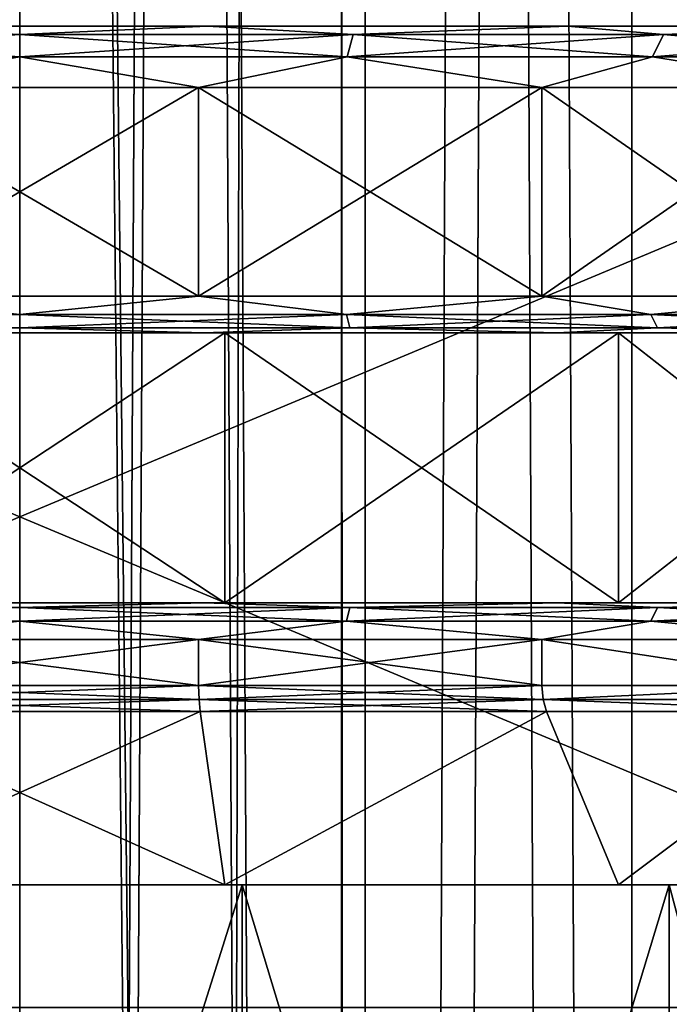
# Model space of a CAD drawing. Header units: millimetres. Extents: x -144 to 364, y -408 to 1133.
# Tile 262 of 656: x 0 to 5.3, y 731.27 to 739.3. Entities that reach past the tile are written whole.
import ezdxf

# ---------------------------------------------------------------- set-up
doc = ezdxf.new("R2010")
doc.units = ezdxf.units.MM
doc.header["$LTSCALE"] = 41.718519
for name, color, linetype in [('1293', 7, 'CONTINUOUS'), ('1294', 7, 'CONTINUOUS'), ('1295', 7, 'CONTINUOUS'), ('1296', 7, 'CONTINUOUS'), ('577', 7, 'CONTINUOUS'), ('578', 7, 'CONTINUOUS'), ('584', 7, 'CONTINUOUS'), ('585', 7, 'CONTINUOUS'), ('586', 7, 'CONTINUOUS'), ('587', 7, 'CONTINUOUS'), ('588', 7, 'CONTINUOUS'), ('589', 7, 'CONTINUOUS'), ('590', 7, 'CONTINUOUS'), ('592', 7, 'CONTINUOUS'), ('593', 7, 'CONTINUOUS'), ('594', 7, 'CONTINUOUS'), ('597', 7, 'CONTINUOUS'), ('598', 7, 'CONTINUOUS'), ('601', 7, 'CONTINUOUS'), ('602', 7, 'CONTINUOUS'), ('605', 7, 'CONTINUOUS'), ('606', 7, 'CONTINUOUS'), ('607', 7, 'CONTINUOUS'), ('608', 7, 'CONTINUOUS'), ('609', 7, 'CONTINUOUS'), ('610', 7, 'CONTINUOUS'), ('611', 7, 'CONTINUOUS'), ('612', 7, 'CONTINUOUS')]:
    doc.layers.add(name, color=color, linetype=linetype)

msp = doc.modelspace()

# ---------------------------------------------------------------- linework, layer by layer
at = {"layer": '1293', "color": 7, "linetype": 'CONTINUOUS', "true_color": 0xaaaaaa}
for points in [[(0, 812.75, 10), (2.8174, 552.75, 9.5949), (0, 1072.75, 10), (0, 812.75, 10)], [(0, 1072.75, 10), (2.8174, 552.75, 9.5949), (2.8173, 1072.75, 9.5949), (0, 1072.75, 10)], [(2.8174, 552.75, -9.5949), (0, 552.75, -10), (2.8173, 1072.75, -9.5949), (2.8174, 552.75, -9.5949)], [(2.8173, 1072.75, -9.5949), (0, 552.75, -10), (0, 812.75, -10), (2.8173, 1072.75, -9.5949)], [(2.8174, 552.75, 9.5949), (5.4064, 552.75, 8.4125), (2.8173, 1072.75, 9.5949), (2.8174, 552.75, 9.5949)], [(2.8173, 1072.75, 9.5949), (5.4064, 552.75, 8.4125), (5.4064, 1072.75, 8.4125), (2.8173, 1072.75, 9.5949)], [(5.4064, 1072.75, -8.4125), (2.8174, 552.75, -9.5949), (2.8173, 1072.75, -9.5949), (5.4064, 1072.75, -8.4125)], [(5.4064, 552.75, -8.4125), (2.8174, 552.75, -9.5949), (5.4064, 1072.75, -8.4125), (5.4064, 552.75, -8.4125)], [(0, 552.75, 10), (2.8174, 552.75, 9.5949), (0, 812.75, 10), (0, 552.75, 10)]]:
    msp.add_3dface(points, dxfattribs=at)
at = {"layer": '1294', "color": 7, "linetype": 'CONTINUOUS', "true_color": 0xaaaaaa}
for points in [[(-2.8174, 552.75, 9.5949), (0, 552.75, 10), (-2.8173, 1072.75, 9.5949), (-2.8174, 552.75, 9.5949)], [(-2.8174, 552.75, -9.5949), (0, 1072.75, -10), (0, 812.75, -10), (-2.8174, 552.75, -9.5949)], [(0, 1072.75, -10), (-2.8174, 552.75, -9.5949), (-2.8173, 1072.75, -9.5949), (0, 1072.75, -10)], [(0, 552.75, 10), (0, 812.75, 10), (-2.8173, 1072.75, 9.5949), (0, 552.75, 10)], [(0, 552.75, -10), (-2.8174, 552.75, -9.5949), (0, 812.75, -10), (0, 552.75, -10)]]:
    msp.add_3dface(points, dxfattribs=at)
at = {"layer": '1295', "color": 7, "linetype": 'CONTINUOUS', "true_color": 0xaaaaaa}
for points in [[(-2.6266, 1072.75, 8.084), (0, 1072.75, 8.5), (-2.6234, 555.2502, 8.085), (-2.6266, 1072.75, 8.084)], [(0, 814, -8.5), (-2.6266, 1072.75, -8.084), (0, 555.25, -8.5), (0, 814, -8.5)], [(0, 555.25, -8.5), (-2.6266, 1072.75, -8.084), (-1.3276, 555.2502, -8.3957), (0, 555.25, -8.5)], [(0, 1072.75, 8.5), (0, 814, 8.5), (-2.6234, 555.2502, 8.085), (0, 1072.75, 8.5)], [(0, 814, 8.5), (0, 555.25, 8.5), (-2.6234, 555.2502, 8.085), (0, 814, 8.5)]]:
    msp.add_3dface(points, dxfattribs=at)
at = {"layer": '1296', "color": 7, "linetype": 'CONTINUOUS', "true_color": 0xaaaaaa}
for points in [[(0, 555.25, 8.5), (0, 814, 8.5), (2.6266, 1072.75, 8.084), (0, 555.25, 8.5)], [(0, 555.25, 8.5), (2.6266, 1072.75, 8.084), (1.3276, 555.2502, 8.3957), (0, 555.25, 8.5)], [(0, 1072.75, -8.5), (0, 814, -8.5), (2.6234, 555.2502, -8.085), (0, 1072.75, -8.5)], [(2.6266, 1072.75, -8.084), (0, 1072.75, -8.5), (2.6234, 555.2502, -8.085), (2.6266, 1072.75, -8.084)], [(1.3276, 555.2502, 8.3957), (2.6266, 1072.75, 8.084), (2.6286, 555.2502, 8.0833), (1.3276, 555.2502, 8.3957)], [(4.9897, 555.2502, -6.8813), (2.6266, 1072.75, -8.084), (2.6234, 555.2502, -8.085), (4.9897, 555.2502, -6.8813)], [(4.9962, 1072.75, -6.8766), (2.6266, 1072.75, -8.084), (4.9897, 555.2502, -6.8813), (4.9962, 1072.75, -6.8766)], [(2.6266, 1072.75, 8.084), (4.9962, 1072.75, 6.8766), (2.6286, 555.2502, 8.0833), (2.6266, 1072.75, 8.084)], [(2.6286, 555.2502, 8.0833), (4.9962, 1072.75, 6.8766), (4.9893, 555.2502, 6.8816), (2.6286, 555.2502, 8.0833)], [(4.9893, 555.2502, 6.8816), (4.9962, 1072.75, 6.8766), (6.0064, 555.2502, 6.0144), (4.9893, 555.2502, 6.8816)], [(6.8716, 555.2502, -5.0032), (4.9962, 1072.75, -6.8766), (4.9897, 555.2502, -6.8813), (6.8716, 555.2502, -5.0032)], [(6.8766, 1072.75, -4.9962), (4.9962, 1072.75, -6.8766), (6.8716, 555.2502, -5.0032), (6.8766, 1072.75, -4.9962)], [(4.9962, 1072.75, 6.8766), (6.8766, 1072.75, 4.9962), (6.0064, 555.2502, 6.0144), (4.9962, 1072.75, 6.8766)], [(0, 814, -8.5), (0, 555.25, -8.5), (2.6234, 555.2502, -8.085), (0, 814, -8.5)]]:
    msp.add_3dface(points, dxfattribs=at)
at = {"layer": '577', "color": 7, "linetype": 'CONTINUOUS', "true_color": 0xaaaaaa}
for points in [[(-1.8145, 732.25, 12.6202), (-5.2965, 732.25, 11.5978), (1.8145, 732.25, 12.6202), (-1.8145, 732.25, 12.6202)], [(1.8145, 732.25, 12.6202), (-5.2965, 732.25, 11.5978), (-1.6722, 732.25, 11.6304), (1.8145, 732.25, 12.6202)], [(1.8145, 732.25, -12.6202), (5.2965, 732.25, -11.5978), (-1.8145, 732.25, -12.6202), (1.8145, 732.25, -12.6202)], [(-1.8145, 732.25, -12.6202), (5.2965, 732.25, -11.5978), (1.6722, 732.25, -11.6304), (-1.8145, 732.25, -12.6202)], [(-1.6722, 732.25, -11.6304), (-1.8145, 732.25, -12.6202), (1.6722, 732.25, -11.6304), (-1.6722, 732.25, -11.6304)], [(1.6722, 732.25, 11.6304), (1.8145, 732.25, 12.6202), (-1.6722, 732.25, 11.6304), (1.6722, 732.25, 11.6304)], [(1.6722, 732.25, -11.6304), (5.2965, 732.25, -11.5978), (4.8811, 732.25, -10.6882), (1.6722, 732.25, -11.6304)], [(5.2965, 732.25, 11.5978), (1.8145, 732.25, 12.6202), (1.6722, 732.25, 11.6304), (5.2965, 732.25, 11.5978)], [(4.8811, 732.25, 10.6882), (5.2965, 732.25, 11.5978), (1.6722, 732.25, 11.6304), (4.8811, 732.25, 10.6882)], [(5.2965, 732.25, -11.5978), (8.3495, 732.25, -9.6358), (4.8811, 732.25, -10.6882), (5.2965, 732.25, -11.5978)], [(4.8811, 732.25, -10.6882), (8.3495, 732.25, -9.6358), (7.6946, 732.25, -8.8801), (4.8811, 732.25, -10.6882)], [(8.3495, 732.25, 9.6358), (5.2965, 732.25, 11.5978), (4.8811, 732.25, 10.6882), (8.3495, 732.25, 9.6358)], [(7.6946, 732.25, 8.8801), (8.3495, 732.25, 9.6358), (4.8811, 732.25, 10.6882), (7.6946, 732.25, 8.8801)]]:
    msp.add_3dface(points, dxfattribs=at)
at = {"layer": '578', "color": 7, "linetype": 'CONTINUOUS', "true_color": 0xaaaaaa}
for points in [[(-1.8145, 732.25, 12.6202), (1.8145, 732.25, 12.6202), (-1.8145, 720.75, 12.6202), (-1.8145, 732.25, 12.6202)], [(-1.8145, 720.75, 12.6202), (1.8145, 732.25, 12.6202), (1.8145, 720.75, 12.6202), (-1.8145, 720.75, 12.6202)], [(1.8145, 732.25, 12.6202), (5.2965, 732.25, 11.5978), (1.8145, 720.75, 12.6202), (1.8145, 732.25, 12.6202)], [(1.8145, 720.75, 12.6202), (5.2965, 732.25, 11.5978), (5.2966, 720.75, 11.5978), (1.8145, 720.75, 12.6202)], [(5.2965, 732.25, 11.5978), (8.3495, 732.25, 9.6358), (5.2966, 720.75, 11.5978), (5.2965, 732.25, 11.5978)]]:
    msp.add_3dface(points, dxfattribs=at)
at = {"layer": '584', "color": 7, "linetype": 'CONTINUOUS', "true_color": 0xaaaaaa}
for points in [[(9.5525, 739.25, -17), (-9.5525, 739.25, -17), (4.4663, 739.25, -9.7783), (9.5525, 739.25, -17)], [(4.4663, 739.25, -9.7783), (-9.5525, 739.25, -17), (1.5301, 739.25, -10.6406), (4.4663, 739.25, -9.7783)], [(1.5301, 739.25, -10.6406), (-9.5525, 739.25, -17), (-1.5301, 739.25, -10.6405), (1.5301, 739.25, -10.6406)], [(-9.5525, 739.25, 17), (9.5525, 739.25, 17), (-4.4663, 739.25, 9.7783), (-9.5525, 739.25, 17)], [(-4.4663, 739.25, 9.7783), (9.5525, 739.25, 17), (-1.5301, 739.25, 10.6406), (-4.4663, 739.25, 9.7783)], [(-1.5301, 739.25, 10.6406), (9.5525, 739.25, 17), (1.5301, 739.25, 10.6405), (-1.5301, 739.25, 10.6406)], [(1.5301, 739.25, 10.6405), (9.5525, 739.25, 17), (4.4663, 739.25, 9.7783), (1.5301, 739.25, 10.6405)], [(7.0406, 739.25, -8.1236), (9.5525, 739.25, -17), (4.4663, 739.25, -9.7783), (7.0406, 739.25, -8.1236)], [(4.4663, 739.25, 9.7783), (9.5525, 739.25, 17), (7.0406, 739.25, 8.1236), (4.4663, 739.25, 9.7783)]]:
    msp.add_3dface(points, dxfattribs=at)
at = {"layer": '585', "color": 7, "linetype": 'CONTINUOUS', "true_color": 0xaaaaaa}
for points in [[(1.4587, 737.05, 10.1457), (-1.4587, 737.05, 10.1457), (1.4587, 738.75, 10.1457), (1.4587, 737.05, 10.1457)], [(1.4587, 738.75, 10.1457), (-1.4587, 737.05, 10.1457), (-1.4587, 738.75, 10.1457), (1.4587, 738.75, 10.1457)], [(4.258, 737.05, 9.3237), (1.4587, 737.05, 10.1457), (4.258, 738.75, 9.3237), (4.258, 737.05, 9.3237)], [(4.258, 738.75, 9.3237), (1.4587, 737.05, 10.1457), (1.4587, 738.75, 10.1457), (4.258, 738.75, 9.3237)], [(6.7123, 737.05, 7.7464), (4.258, 737.05, 9.3237), (6.7123, 738.75, 7.7465), (6.7123, 737.05, 7.7464)], [(6.7123, 738.75, 7.7465), (4.258, 737.05, 9.3237), (4.258, 738.75, 9.3237), (6.7123, 738.75, 7.7465)]]:
    msp.add_3dface(points, dxfattribs=at)
at = {"layer": '586', "color": 7, "linetype": 'CONTINUOUS', "true_color": 0xaaaaaa}
for points in [[(-1.6722, 736.75, -11.6304), (4.8811, 736.75, -10.6882), (-4.8811, 736.75, -10.6882), (-1.6722, 736.75, -11.6304)], [(-4.8811, 736.75, -10.6882), (4.8811, 736.75, -10.6882), (1.5015, 736.75, -10.4426), (-4.8811, 736.75, -10.6882)], [(-1.5015, 736.75, -10.4426), (-4.8811, 736.75, -10.6882), (1.5015, 736.75, -10.4426), (-1.5015, 736.75, -10.4426)], [(-1.6722, 736.75, 11.6304), (-4.8811, 736.75, 10.6882), (1.6722, 736.75, 11.6304), (-1.6722, 736.75, 11.6304)], [(1.6722, 736.75, 11.6304), (-4.8811, 736.75, 10.6882), (4.8811, 736.75, 10.6882), (1.6722, 736.75, 11.6304)], [(4.8811, 736.75, 10.6882), (-4.8811, 736.75, 10.6882), (-1.5015, 736.75, 10.4426), (4.8811, 736.75, 10.6882)], [(1.6722, 736.75, -11.6304), (4.8811, 736.75, -10.6882), (-1.6722, 736.75, -11.6304), (1.6722, 736.75, -11.6304)], [(1.5015, 736.75, 10.4426), (4.8811, 736.75, 10.6882), (-1.5015, 736.75, 10.4426), (1.5015, 736.75, 10.4426)], [(4.8811, 736.75, -10.6882), (7.6946, 736.75, -8.8801), (1.5015, 736.75, -10.4426), (4.8811, 736.75, -10.6882)], [(1.5015, 736.75, -10.4426), (7.6946, 736.75, -8.8801), (4.3829, 736.75, -9.5965), (1.5015, 736.75, -10.4426)], [(4.3829, 736.75, 9.5965), (4.8811, 736.75, 10.6882), (1.5015, 736.75, 10.4426), (4.3829, 736.75, 9.5965)], [(4.3829, 736.75, -9.5965), (7.6946, 736.75, -8.8801), (6.9091, 736.75, -7.9729), (4.3829, 736.75, -9.5965)], [(7.6946, 736.75, 8.8801), (4.8811, 736.75, 10.6882), (4.3829, 736.75, 9.5965), (7.6946, 736.75, 8.8801)], [(6.9091, 736.75, 7.9729), (7.6946, 736.75, 8.8801), (4.3829, 736.75, 9.5965), (6.9091, 736.75, 7.9729)]]:
    msp.add_3dface(points, dxfattribs=at)
at = {"layer": '587', "color": 7, "linetype": 'CONTINUOUS', "true_color": 0xaaaaaa}
for points in [[(-1.6722, 736.75, 11.6304), (1.6722, 736.75, 11.6304), (-1.6722, 734.55, 11.6304), (-1.6722, 736.75, 11.6304)], [(-1.6722, 734.55, 11.6304), (1.6722, 736.75, 11.6304), (1.6722, 734.55, 11.6304), (-1.6722, 734.55, 11.6304)], [(1.6722, 736.75, 11.6304), (4.8811, 736.75, 10.6882), (1.6722, 734.55, 11.6304), (1.6722, 736.75, 11.6304)], [(1.6722, 734.55, 11.6304), (4.8811, 736.75, 10.6882), (4.8811, 734.55, 10.6882), (1.6722, 734.55, 11.6304)], [(4.8811, 736.75, 10.6882), (7.6946, 736.75, 8.8801), (4.8811, 734.55, 10.6882), (4.8811, 736.75, 10.6882)], [(4.8811, 734.55, 10.6882), (7.6946, 736.75, 8.8801), (7.6946, 734.55, 8.8801), (4.8811, 734.55, 10.6882)]]:
    msp.add_3dface(points, dxfattribs=at)
at = {"layer": '588', "color": 7, "linetype": 'CONTINUOUS', "true_color": 0xaaaaaa}
for points in [[(-4.8811, 734.55, 10.6882), (-1.6722, 734.55, 11.6304), (4.8811, 734.55, 10.6882), (-4.8811, 734.55, 10.6882)], [(-4.8811, 734.55, 10.6882), (4.8811, 734.55, 10.6882), (1.5015, 734.55, 10.4426), (-4.8811, 734.55, 10.6882)], [(-1.5015, 734.55, 10.4426), (-4.8811, 734.55, 10.6882), (1.5015, 734.55, 10.4426), (-1.5015, 734.55, 10.4426)], [(-1.6722, 734.55, -11.6304), (-4.8811, 734.55, -10.6882), (1.6722, 734.55, -11.6304), (-1.6722, 734.55, -11.6304)], [(1.6722, 734.55, -11.6304), (-4.8811, 734.55, -10.6882), (4.8811, 734.55, -10.6882), (1.6722, 734.55, -11.6304)], [(4.8811, 734.55, -10.6882), (-4.8811, 734.55, -10.6882), (-1.5015, 734.55, -10.4426), (4.8811, 734.55, -10.6882)], [(-1.6722, 734.55, 11.6304), (1.6722, 734.55, 11.6304), (4.8811, 734.55, 10.6882), (-1.6722, 734.55, 11.6304)], [(1.5015, 734.55, -10.4426), (4.8811, 734.55, -10.6882), (-1.5015, 734.55, -10.4426), (1.5015, 734.55, -10.4426)], [(4.8811, 734.55, 10.6882), (7.6946, 734.55, 8.8801), (1.5015, 734.55, 10.4426), (4.8811, 734.55, 10.6882)], [(1.5015, 734.55, 10.4426), (7.6946, 734.55, 8.8801), (4.3829, 734.55, 9.5965), (1.5015, 734.55, 10.4426)], [(4.3829, 734.55, -9.5965), (4.8811, 734.55, -10.6882), (1.5015, 734.55, -10.4426), (4.3829, 734.55, -9.5965)], [(4.3829, 734.55, 9.5965), (7.6946, 734.55, 8.8801), (6.9091, 734.55, 7.9729), (4.3829, 734.55, 9.5965)], [(7.6946, 734.55, -8.8801), (4.8811, 734.55, -10.6882), (4.3829, 734.55, -9.5965), (7.6946, 734.55, -8.8801)], [(6.9091, 734.55, -7.9729), (7.6946, 734.55, -8.8801), (4.3829, 734.55, -9.5965), (6.9091, 734.55, -7.9729)]]:
    msp.add_3dface(points, dxfattribs=at)
at = {"layer": '589', "color": 7, "linetype": 'CONTINUOUS', "true_color": 0xaaaaaa}
for points in [[(1.4587, 733.8743, 10.1457), (-1.4587, 733.8743, 10.1457), (1.4587, 734.25, 10.1457), (1.4587, 733.8743, 10.1457)], [(1.4587, 734.25, 10.1457), (-1.4587, 733.8743, 10.1457), (-1.4587, 734.25, 10.1457), (1.4587, 734.25, 10.1457)], [(4.258, 733.8743, 9.3238), (1.4587, 733.8743, 10.1457), (4.258, 734.25, 9.3237), (4.258, 733.8743, 9.3238)], [(4.258, 734.25, 9.3237), (1.4587, 733.8743, 10.1457), (1.4587, 734.25, 10.1457), (4.258, 734.25, 9.3237)], [(6.7123, 733.8743, 7.7465), (4.258, 733.8743, 9.3238), (4.258, 734.25, 9.3237), (6.7123, 733.8743, 7.7465)], [(6.7123, 734.25, 7.7464), (6.7123, 733.8743, 7.7465), (4.258, 734.25, 9.3237), (6.7123, 734.25, 7.7464)]]:
    msp.add_3dface(points, dxfattribs=at)
at = {"layer": '590', "color": 7, "linetype": 'CONTINUOUS', "true_color": 0xaaaaaa}
for points in [[(1.8145, 732.25, -12.6202), (-1.8145, 732.25, -12.6202), (1.8145, 720.75, -12.6202), (1.8145, 732.25, -12.6202)], [(1.8145, 720.75, -12.6202), (-1.8145, 732.25, -12.6202), (-1.8145, 720.75, -12.6202), (1.8145, 720.75, -12.6202)], [(5.2965, 732.25, -11.5978), (1.8145, 732.25, -12.6202), (5.2966, 720.75, -11.5978), (5.2965, 732.25, -11.5978)], [(5.2966, 720.75, -11.5978), (1.8145, 732.25, -12.6202), (1.8145, 720.75, -12.6202), (5.2966, 720.75, -11.5978)], [(8.3495, 732.25, -9.6358), (5.2965, 732.25, -11.5978), (8.3495, 720.75, -9.6358), (8.3495, 732.25, -9.6358)], [(8.3495, 720.75, -9.6358), (5.2965, 732.25, -11.5978), (5.2966, 720.75, -11.5978), (8.3495, 720.75, -9.6358)]]:
    msp.add_3dface(points, dxfattribs=at)
at = {"layer": '592', "color": 7, "linetype": 'CONTINUOUS', "true_color": 0xaaaaaa}
for points in [[(-1.4587, 737.05, -10.1457), (1.4587, 737.05, -10.1457), (-1.4587, 738.75, -10.1457), (-1.4587, 737.05, -10.1457)], [(-1.4587, 738.75, -10.1457), (1.4587, 737.05, -10.1457), (1.4587, 738.75, -10.1457), (-1.4587, 738.75, -10.1457)], [(1.4587, 737.05, -10.1457), (4.258, 737.05, -9.3237), (1.4587, 738.75, -10.1457), (1.4587, 737.05, -10.1457)], [(1.4587, 738.75, -10.1457), (4.258, 737.05, -9.3237), (4.258, 738.75, -9.3237), (1.4587, 738.75, -10.1457)], [(4.258, 737.05, -9.3237), (6.7123, 737.05, -7.7464), (4.258, 738.75, -9.3237), (4.258, 737.05, -9.3237)], [(4.258, 738.75, -9.3237), (6.7123, 737.05, -7.7464), (6.7123, 738.75, -7.7465), (4.258, 738.75, -9.3237)]]:
    msp.add_3dface(points, dxfattribs=at)
at = {"layer": '593', "color": 7, "linetype": 'CONTINUOUS', "true_color": 0xaaaaaa}
for points in [[(1.6722, 736.75, -11.6304), (-1.6722, 736.75, -11.6304), (1.6722, 734.55, -11.6304), (1.6722, 736.75, -11.6304)], [(-1.6722, 736.75, -11.6304), (-1.6722, 734.55, -11.6304), (1.6722, 734.55, -11.6304), (-1.6722, 736.75, -11.6304)], [(4.8811, 736.75, -10.6882), (1.6722, 736.75, -11.6304), (4.8811, 734.55, -10.6882), (4.8811, 736.75, -10.6882)], [(1.6722, 736.75, -11.6304), (1.6722, 734.55, -11.6304), (4.8811, 734.55, -10.6882), (1.6722, 736.75, -11.6304)], [(7.6946, 736.75, -8.8801), (4.8811, 736.75, -10.6882), (7.6946, 734.55, -8.8801), (7.6946, 736.75, -8.8801)], [(4.8811, 736.75, -10.6882), (4.8811, 734.55, -10.6882), (7.6946, 734.55, -8.8801), (4.8811, 736.75, -10.6882)]]:
    msp.add_3dface(points, dxfattribs=at)
at = {"layer": '594', "color": 7, "linetype": 'CONTINUOUS', "true_color": 0xaaaaaa}
for points in [[(-1.4587, 733.8743, -10.1457), (1.4587, 733.8743, -10.1457), (-1.4587, 734.25, -10.1457), (-1.4587, 733.8743, -10.1457)], [(-1.4587, 734.25, -10.1457), (1.4587, 733.8743, -10.1457), (1.4587, 734.25, -10.1457), (-1.4587, 734.25, -10.1457)], [(1.4587, 733.8743, -10.1457), (4.258, 733.8743, -9.3238), (1.4587, 734.25, -10.1457), (1.4587, 733.8743, -10.1457)], [(1.4587, 734.25, -10.1457), (4.258, 733.8743, -9.3238), (4.258, 734.25, -9.3237), (1.4587, 734.25, -10.1457)], [(4.258, 733.8743, -9.3238), (6.7123, 733.8743, -7.7465), (4.258, 734.25, -9.3237), (4.258, 733.8743, -9.3238)], [(4.258, 734.25, -9.3237), (6.7123, 733.8743, -7.7465), (6.7123, 734.25, -7.7464), (4.258, 734.25, -9.3237)]]:
    msp.add_3dface(points, dxfattribs=at)
at = {"layer": '597', "color": 7, "linetype": 'CONTINUOUS', "true_color": 0xaaaaaa}
for points in [[(-1.5301, 739.25, 10.6406), (0, 739.1831, 10.5002), (-2.7177, 739.1831, 10.1424), (-1.5301, 739.25, 10.6406)], [(-1.5301, 739.25, 10.6406), (1.5301, 739.25, 10.6405), (0, 739.1831, 10.5002), (-1.5301, 739.25, 10.6406)], [(1.5301, 739.25, 10.6405), (2.7177, 739.1831, 10.1424), (0, 739.1831, 10.5002), (1.5301, 739.25, 10.6405)], [(1.5301, 739.25, 10.6405), (4.4663, 739.25, 9.7783), (2.7177, 739.1831, 10.1424), (1.5301, 739.25, 10.6405)], [(4.4663, 739.25, 9.7783), (5.2501, 739.1831, 9.0935), (2.7177, 739.1831, 10.1424), (4.4663, 739.25, 9.7783)], [(4.4663, 739.25, 9.7783), (7.0406, 739.25, 8.1236), (5.2501, 739.1831, 9.0935), (4.4663, 739.25, 9.7783)], [(7.0406, 739.25, 8.1236), (7.4248, 739.1831, 7.4248), (5.2501, 739.1831, 9.0935), (7.0406, 739.25, 8.1236)], [(0, 739.1831, 10.5002), (-2.6702, 739, 9.9654), (-2.7177, 739.1831, 10.1424), (0, 739.1831, 10.5002)], [(0, 739, 10.317), (-2.6702, 739, 9.9654), (0, 739.1831, 10.5002), (0, 739, 10.317)], [(2.6702, 739, 9.9654), (0, 739, 10.317), (2.7177, 739.1831, 10.1424), (2.6702, 739, 9.9654)], [(2.7177, 739.1831, 10.1424), (0, 739, 10.317), (0, 739.1831, 10.5002), (2.7177, 739.1831, 10.1424)], [(5.1585, 739, 8.9348), (2.6702, 739, 9.9654), (5.2501, 739.1831, 9.0935), (5.1585, 739, 8.9348)], [(5.2501, 739.1831, 9.0935), (2.6702, 739, 9.9654), (2.7177, 739.1831, 10.1424), (5.2501, 739.1831, 9.0935)], [(7.2952, 739, 7.2952), (5.1585, 739, 8.9348), (7.4248, 739.1831, 7.4248), (7.2952, 739, 7.2952)], [(7.4248, 739.1831, 7.4248), (5.1585, 739, 8.9348), (5.2501, 739.1831, 9.0935), (7.4248, 739.1831, 7.4248)], [(0, 739, 10.317), (-1.4587, 738.75, 10.1457), (-2.6702, 739, 9.9654), (0, 739, 10.317)], [(1.4587, 738.75, 10.1457), (-1.4587, 738.75, 10.1457), (0, 739, 10.317), (1.4587, 738.75, 10.1457)], [(2.6702, 739, 9.9654), (1.4587, 738.75, 10.1457), (0, 739, 10.317), (2.6702, 739, 9.9654)], [(4.258, 738.75, 9.3237), (1.4587, 738.75, 10.1457), (2.6702, 739, 9.9654), (4.258, 738.75, 9.3237)], [(5.1585, 739, 8.9348), (4.258, 738.75, 9.3237), (2.6702, 739, 9.9654), (5.1585, 739, 8.9348)], [(6.7123, 738.75, 7.7465), (4.258, 738.75, 9.3237), (5.1585, 739, 8.9348), (6.7123, 738.75, 7.7465)], [(7.2952, 739, 7.2952), (6.7123, 738.75, 7.7465), (5.1585, 739, 8.9348), (7.2952, 739, 7.2952)]]:
    msp.add_3dface(points, dxfattribs=at)
at = {"layer": '598', "color": 7, "linetype": 'CONTINUOUS', "true_color": 0xaaaaaa}
for points in [[(-1.5301, 739.25, -10.6405), (-2.7177, 739.1831, -10.1424), (0, 739.1831, -10.5002), (-1.5301, 739.25, -10.6405)], [(1.5301, 739.25, -10.6406), (-1.5301, 739.25, -10.6405), (0, 739.1831, -10.5002), (1.5301, 739.25, -10.6406)], [(1.5301, 739.25, -10.6406), (0, 739.1831, -10.5002), (2.7177, 739.1831, -10.1424), (1.5301, 739.25, -10.6406)], [(4.4663, 739.25, -9.7783), (1.5301, 739.25, -10.6406), (2.7177, 739.1831, -10.1424), (4.4663, 739.25, -9.7783)], [(4.4663, 739.25, -9.7783), (2.7177, 739.1831, -10.1424), (5.2501, 739.1831, -9.0935), (4.4663, 739.25, -9.7783)], [(7.0406, 739.25, -8.1236), (4.4663, 739.25, -9.7783), (5.2501, 739.1831, -9.0935), (7.0406, 739.25, -8.1236)], [(7.0406, 739.25, -8.1236), (5.2501, 739.1831, -9.0935), (7.4248, 739.1831, -7.4248), (7.0406, 739.25, -8.1236)], [(-2.6702, 739, -9.9654), (0, 739, -10.317), (-2.7177, 739.1831, -10.1424), (-2.6702, 739, -9.9654)], [(-2.7177, 739.1831, -10.1424), (0, 739, -10.317), (0, 739.1831, -10.5002), (-2.7177, 739.1831, -10.1424)], [(0, 739, -10.317), (2.6702, 739, -9.9654), (0, 739.1831, -10.5002), (0, 739, -10.317)], [(0, 739.1831, -10.5002), (2.6702, 739, -9.9654), (2.7177, 739.1831, -10.1424), (0, 739.1831, -10.5002)], [(2.6702, 739, -9.9654), (5.1585, 739, -8.9348), (2.7177, 739.1831, -10.1424), (2.6702, 739, -9.9654)], [(2.7177, 739.1831, -10.1424), (5.1585, 739, -8.9348), (5.2501, 739.1831, -9.0935), (2.7177, 739.1831, -10.1424)], [(5.1585, 739, -8.9348), (7.2952, 739, -7.2952), (5.2501, 739.1831, -9.0935), (5.1585, 739, -8.9348)], [(5.2501, 739.1831, -9.0935), (7.2952, 739, -7.2952), (7.4248, 739.1831, -7.4248), (5.2501, 739.1831, -9.0935)], [(-2.6702, 739, -9.9654), (-1.4587, 738.75, -10.1457), (0, 739, -10.317), (-2.6702, 739, -9.9654)], [(-1.4587, 738.75, -10.1457), (1.4587, 738.75, -10.1457), (0, 739, -10.317), (-1.4587, 738.75, -10.1457)], [(0, 739, -10.317), (1.4587, 738.75, -10.1457), (2.6702, 739, -9.9654), (0, 739, -10.317)], [(1.4587, 738.75, -10.1457), (4.258, 738.75, -9.3237), (2.6702, 739, -9.9654), (1.4587, 738.75, -10.1457)], [(2.6702, 739, -9.9654), (4.258, 738.75, -9.3237), (5.1585, 739, -8.9348), (2.6702, 739, -9.9654)], [(4.258, 738.75, -9.3237), (6.7123, 738.75, -7.7465), (5.1585, 739, -8.9348), (4.258, 738.75, -9.3237)], [(5.1585, 739, -8.9348), (6.7123, 738.75, -7.7465), (7.2952, 739, -7.2952), (5.1585, 739, -8.9348)]]:
    msp.add_3dface(points, dxfattribs=at)
at = {"layer": '601', "color": 7, "linetype": 'CONTINUOUS', "true_color": 0xaaaaaa}
for points in [[(1.6722, 732.25, 11.6304), (-1.6722, 732.25, 11.6304), (1.4712, 733.6621, 10.2326), (1.6722, 732.25, 11.6304)], [(1.4712, 733.6621, 10.2326), (-1.6722, 732.25, 11.6304), (-1.4712, 733.6621, 10.2326), (1.4712, 733.6621, 10.2326)], [(4.2945, 733.6621, 9.4037), (1.6722, 732.25, 11.6304), (1.4712, 733.6621, 10.2326), (4.2945, 733.6621, 9.4037)], [(4.8811, 732.25, 10.6882), (1.6722, 732.25, 11.6304), (4.2945, 733.6621, 9.4037), (4.8811, 732.25, 10.6882)], [(6.7698, 733.6621, 7.8129), (4.8811, 732.25, 10.6882), (4.2945, 733.6621, 9.4037), (6.7698, 733.6621, 7.8129)], [(7.6946, 732.25, 8.8801), (4.8811, 732.25, 10.6882), (6.7698, 733.6621, 7.8129), (7.6946, 732.25, 8.8801)]]:
    msp.add_3dface(points, dxfattribs=at)
at = {"layer": '602', "color": 7, "linetype": 'CONTINUOUS', "true_color": 0xaaaaaa}
for points in [[(-1.6722, 732.25, -11.6304), (1.6722, 732.25, -11.6304), (-1.4712, 733.6621, -10.2326), (-1.6722, 732.25, -11.6304)], [(-1.4712, 733.6621, -10.2326), (1.6722, 732.25, -11.6304), (1.4712, 733.6621, -10.2326), (-1.4712, 733.6621, -10.2326)], [(1.4712, 733.6621, -10.2326), (1.6722, 732.25, -11.6304), (4.2945, 733.6621, -9.4037), (1.4712, 733.6621, -10.2326)], [(1.6722, 732.25, -11.6304), (4.8811, 732.25, -10.6882), (4.2945, 733.6621, -9.4037), (1.6722, 732.25, -11.6304)], [(4.2945, 733.6621, -9.4037), (4.8811, 732.25, -10.6882), (6.7698, 733.6621, -7.8129), (4.2945, 733.6621, -9.4037)], [(4.8811, 732.25, -10.6882), (7.6946, 732.25, -8.8801), (6.7698, 733.6621, -7.8129), (4.8811, 732.25, -10.6882)]]:
    msp.add_3dface(points, dxfattribs=at)
at = {"layer": '605', "color": 7, "linetype": 'CONTINUOUS', "true_color": 0xaaaaaa}
for points in [[(9.5525, 731.25, -17), (-9.5525, 731.25, -17), (9.5525, 739.25, -17), (9.5525, 731.25, -17)], [(-9.5525, 731.25, -17), (-9.5525, 739.25, -17), (9.5525, 739.25, -17), (-9.5525, 731.25, -17)]]:
    msp.add_3dface(points, dxfattribs=at)
at = {"layer": '606', "color": 7, "linetype": 'CONTINUOUS', "true_color": 0xaaaaaa}
for points in [[(-9.5525, 731.25, 17), (9.5525, 731.25, 17), (-9.5525, 739.25, 17), (-9.5525, 731.25, 17)], [(9.5525, 731.25, 17), (9.5525, 739.25, 17), (-9.5525, 739.25, 17), (9.5525, 731.25, 17)]]:
    msp.add_3dface(points, dxfattribs=at)
at = {"layer": '607', "color": 7, "linetype": 'CONTINUOUS', "true_color": 0xaaaaaa}
for points in [[(-1.4587, 737.05, -10.1457), (-2.6633, 736.9001, -9.9395), (0, 736.9001, -10.2901), (-1.4587, 737.05, -10.1457)], [(1.4587, 737.05, -10.1457), (-1.4587, 737.05, -10.1457), (0, 736.9001, -10.2901), (1.4587, 737.05, -10.1457)], [(1.4587, 737.05, -10.1457), (0, 736.9001, -10.2901), (2.6633, 736.9001, -9.9395), (1.4587, 737.05, -10.1457)], [(4.258, 737.05, -9.3237), (1.4587, 737.05, -10.1457), (2.6633, 736.9001, -9.9395), (4.258, 737.05, -9.3237)], [(4.258, 737.05, -9.3237), (2.6633, 736.9001, -9.9395), (5.1451, 736.9001, -8.9115), (4.258, 737.05, -9.3237)], [(6.7123, 737.05, -7.7464), (4.258, 737.05, -9.3237), (5.1451, 736.9001, -8.9115), (6.7123, 737.05, -7.7464)], [(6.7123, 737.05, -7.7464), (5.1451, 736.9001, -8.9115), (7.2762, 736.9001, -7.2762), (6.7123, 737.05, -7.7464)], [(-2.6917, 736.7902, -10.0456), (0, 736.7902, -10.4), (-2.6633, 736.9001, -9.9395), (-2.6917, 736.7902, -10.0456)], [(-2.6633, 736.9001, -9.9395), (0, 736.7902, -10.4), (0, 736.9001, -10.2901), (-2.6633, 736.9001, -9.9395)], [(0, 736.7902, -10.4), (2.6917, 736.7902, -10.0456), (0, 736.9001, -10.2901), (0, 736.7902, -10.4)], [(0, 736.9001, -10.2901), (2.6917, 736.7902, -10.0456), (2.6633, 736.9001, -9.9395), (0, 736.9001, -10.2901)], [(2.6917, 736.7902, -10.0456), (5.2, 736.7902, -9.0067), (2.6633, 736.9001, -9.9395), (2.6917, 736.7902, -10.0456)], [(2.6633, 736.9001, -9.9395), (5.2, 736.7902, -9.0067), (5.1451, 736.9001, -8.9115), (2.6633, 736.9001, -9.9395)], [(5.2, 736.7902, -9.0067), (7.3539, 736.7902, -7.3539), (5.1451, 736.9001, -8.9115), (5.2, 736.7902, -9.0067)], [(5.1451, 736.9001, -8.9115), (7.3539, 736.7902, -7.3539), (7.2762, 736.9001, -7.2762), (5.1451, 736.9001, -8.9115)], [(-2.6917, 736.7902, -10.0456), (-1.5015, 736.75, -10.4426), (0, 736.7902, -10.4), (-2.6917, 736.7902, -10.0456)], [(-1.5015, 736.75, -10.4426), (1.5015, 736.75, -10.4426), (0, 736.7902, -10.4), (-1.5015, 736.75, -10.4426)], [(0, 736.7902, -10.4), (1.5015, 736.75, -10.4426), (2.6917, 736.7902, -10.0456), (0, 736.7902, -10.4)], [(1.5015, 736.75, -10.4426), (4.3829, 736.75, -9.5965), (2.6917, 736.7902, -10.0456), (1.5015, 736.75, -10.4426)], [(2.6917, 736.7902, -10.0456), (4.3829, 736.75, -9.5965), (5.2, 736.7902, -9.0067), (2.6917, 736.7902, -10.0456)], [(4.3829, 736.75, -9.5965), (6.9091, 736.75, -7.9729), (5.2, 736.7902, -9.0067), (4.3829, 736.75, -9.5965)], [(5.2, 736.7902, -9.0067), (6.9091, 736.75, -7.9729), (7.3539, 736.7902, -7.3539), (5.2, 736.7902, -9.0067)]]:
    msp.add_3dface(points, dxfattribs=at)
at = {"layer": '608', "color": 7, "linetype": 'CONTINUOUS', "true_color": 0xaaaaaa}
for points in [[(-1.4587, 737.05, 10.1457), (1.4587, 737.05, 10.1457), (0, 736.9001, 10.2901), (-1.4587, 737.05, 10.1457)], [(1.4587, 737.05, 10.1457), (2.6633, 736.9001, 9.9395), (0, 736.9001, 10.2901), (1.4587, 737.05, 10.1457)], [(1.4587, 737.05, 10.1457), (4.258, 737.05, 9.3237), (2.6633, 736.9001, 9.9395), (1.4587, 737.05, 10.1457)], [(4.258, 737.05, 9.3237), (5.1451, 736.9001, 8.9115), (2.6633, 736.9001, 9.9395), (4.258, 737.05, 9.3237)], [(4.258, 737.05, 9.3237), (6.7123, 737.05, 7.7464), (5.1451, 736.9001, 8.9115), (4.258, 737.05, 9.3237)], [(6.7123, 737.05, 7.7464), (7.2762, 736.9001, 7.2762), (5.1451, 736.9001, 8.9115), (6.7123, 737.05, 7.7464)], [(2.6917, 736.7902, 10.0456), (0, 736.7902, 10.4), (2.6633, 736.9001, 9.9395), (2.6917, 736.7902, 10.0456)], [(2.6633, 736.9001, 9.9395), (0, 736.7902, 10.4), (0, 736.9001, 10.2901), (2.6633, 736.9001, 9.9395)], [(5.1451, 736.9001, 8.9115), (2.6917, 736.7902, 10.0456), (2.6633, 736.9001, 9.9395), (5.1451, 736.9001, 8.9115)], [(5.2, 736.7902, 9.0067), (2.6917, 736.7902, 10.0456), (5.1451, 736.9001, 8.9115), (5.2, 736.7902, 9.0067)], [(7.2762, 736.9001, 7.2762), (5.2, 736.7902, 9.0067), (5.1451, 736.9001, 8.9115), (7.2762, 736.9001, 7.2762)], [(7.3539, 736.7902, 7.3539), (5.2, 736.7902, 9.0067), (7.2762, 736.9001, 7.2762), (7.3539, 736.7902, 7.3539)], [(1.5015, 736.75, 10.4426), (-1.5015, 736.75, 10.4426), (0, 736.7902, 10.4), (1.5015, 736.75, 10.4426)], [(2.6917, 736.7902, 10.0456), (1.5015, 736.75, 10.4426), (0, 736.7902, 10.4), (2.6917, 736.7902, 10.0456)], [(4.3829, 736.75, 9.5965), (1.5015, 736.75, 10.4426), (2.6917, 736.7902, 10.0456), (4.3829, 736.75, 9.5965)], [(5.2, 736.7902, 9.0067), (4.3829, 736.75, 9.5965), (2.6917, 736.7902, 10.0456), (5.2, 736.7902, 9.0067)], [(6.9091, 736.75, 7.9729), (4.3829, 736.75, 9.5965), (5.2, 736.7902, 9.0067), (6.9091, 736.75, 7.9729)], [(7.3539, 736.7902, 7.3539), (6.9091, 736.75, 7.9729), (5.2, 736.7902, 9.0067), (7.3539, 736.7902, 7.3539)]]:
    msp.add_3dface(points, dxfattribs=at)
at = {"layer": '609', "color": 7, "linetype": 'CONTINUOUS', "true_color": 0xaaaaaa}
for points in [[(-1.5015, 734.55, -10.4426), (-2.6918, 734.5099, -10.0458), (0, 734.5099, -10.4001), (-1.5015, 734.55, -10.4426)], [(-2.6633, 734.4, -9.9396), (0, 734.4, -10.2902), (-2.6918, 734.5099, -10.0458), (-2.6633, 734.4, -9.9396)], [(-2.6918, 734.5099, -10.0458), (0, 734.4, -10.2902), (0, 734.5099, -10.4001), (-2.6918, 734.5099, -10.0458)], [(1.5015, 734.55, -10.4426), (-1.5015, 734.55, -10.4426), (0, 734.5099, -10.4001), (1.5015, 734.55, -10.4426)], [(1.5015, 734.55, -10.4426), (0, 734.5099, -10.4001), (2.6918, 734.5099, -10.0458), (1.5015, 734.55, -10.4426)], [(0, 734.4, -10.2902), (2.6633, 734.4, -9.9396), (0, 734.5099, -10.4001), (0, 734.4, -10.2902)], [(0, 734.5099, -10.4001), (2.6633, 734.4, -9.9396), (2.6918, 734.5099, -10.0458), (0, 734.5099, -10.4001)], [(4.3829, 734.55, -9.5965), (1.5015, 734.55, -10.4426), (2.6918, 734.5099, -10.0458), (4.3829, 734.55, -9.5965)], [(2.6633, 734.4, -9.9396), (5.1451, 734.4, -8.9116), (2.6918, 734.5099, -10.0458), (2.6633, 734.4, -9.9396)], [(4.3829, 734.55, -9.5965), (2.6918, 734.5099, -10.0458), (5.2001, 734.5099, -9.0068), (4.3829, 734.55, -9.5965)], [(2.6918, 734.5099, -10.0458), (5.1451, 734.4, -8.9116), (5.2001, 734.5099, -9.0068), (2.6918, 734.5099, -10.0458)], [(6.9091, 734.55, -7.9729), (4.3829, 734.55, -9.5965), (5.2001, 734.5099, -9.0068), (6.9091, 734.55, -7.9729)], [(5.1451, 734.4, -8.9116), (7.2763, 734.4, -7.2763), (5.2001, 734.5099, -9.0068), (5.1451, 734.4, -8.9116)], [(6.9091, 734.55, -7.9729), (5.2001, 734.5099, -9.0068), (7.354, 734.5099, -7.354), (6.9091, 734.55, -7.9729)], [(5.2001, 734.5099, -9.0068), (7.2763, 734.4, -7.2763), (7.354, 734.5099, -7.354), (5.2001, 734.5099, -9.0068)], [(-2.6633, 734.4, -9.9396), (-1.4587, 734.25, -10.1457), (0, 734.4, -10.2902), (-2.6633, 734.4, -9.9396)], [(-1.4587, 734.25, -10.1457), (1.4587, 734.25, -10.1457), (0, 734.4, -10.2902), (-1.4587, 734.25, -10.1457)], [(0, 734.4, -10.2902), (1.4587, 734.25, -10.1457), (2.6633, 734.4, -9.9396), (0, 734.4, -10.2902)], [(1.4587, 734.25, -10.1457), (4.258, 734.25, -9.3237), (2.6633, 734.4, -9.9396), (1.4587, 734.25, -10.1457)], [(2.6633, 734.4, -9.9396), (4.258, 734.25, -9.3237), (5.1451, 734.4, -8.9116), (2.6633, 734.4, -9.9396)], [(4.258, 734.25, -9.3237), (6.7123, 734.25, -7.7464), (5.1451, 734.4, -8.9116), (4.258, 734.25, -9.3237)], [(5.1451, 734.4, -8.9116), (6.7123, 734.25, -7.7464), (7.2763, 734.4, -7.2763), (5.1451, 734.4, -8.9116)]]:
    msp.add_3dface(points, dxfattribs=at)
at = {"layer": '610', "color": 7, "linetype": 'CONTINUOUS', "true_color": 0xaaaaaa}
for points in [[(-1.5015, 734.55, 10.4426), (1.5015, 734.55, 10.4426), (0, 734.5099, 10.4001), (-1.5015, 734.55, 10.4426)], [(1.5015, 734.55, 10.4426), (2.6918, 734.5099, 10.0458), (0, 734.5099, 10.4001), (1.5015, 734.55, 10.4426)], [(2.6633, 734.4, 9.9396), (0, 734.4, 10.2902), (2.6918, 734.5099, 10.0458), (2.6633, 734.4, 9.9396)], [(2.6918, 734.5099, 10.0458), (0, 734.4, 10.2902), (0, 734.5099, 10.4001), (2.6918, 734.5099, 10.0458)], [(1.5015, 734.55, 10.4426), (4.3829, 734.55, 9.5965), (2.6918, 734.5099, 10.0458), (1.5015, 734.55, 10.4426)], [(5.1451, 734.4, 8.9116), (2.6633, 734.4, 9.9396), (5.2001, 734.5099, 9.0068), (5.1451, 734.4, 8.9116)], [(5.2001, 734.5099, 9.0068), (2.6633, 734.4, 9.9396), (2.6918, 734.5099, 10.0458), (5.2001, 734.5099, 9.0068)], [(4.3829, 734.55, 9.5965), (5.2001, 734.5099, 9.0068), (2.6918, 734.5099, 10.0458), (4.3829, 734.55, 9.5965)], [(4.3829, 734.55, 9.5965), (6.9091, 734.55, 7.9729), (5.2001, 734.5099, 9.0068), (4.3829, 734.55, 9.5965)], [(7.2763, 734.4, 7.2763), (5.1451, 734.4, 8.9116), (7.354, 734.5099, 7.354), (7.2763, 734.4, 7.2763)], [(7.354, 734.5099, 7.354), (5.1451, 734.4, 8.9116), (5.2001, 734.5099, 9.0068), (7.354, 734.5099, 7.354)], [(6.9091, 734.55, 7.9729), (7.354, 734.5099, 7.354), (5.2001, 734.5099, 9.0068), (6.9091, 734.55, 7.9729)], [(1.4587, 734.25, 10.1457), (-1.4587, 734.25, 10.1457), (0, 734.4, 10.2902), (1.4587, 734.25, 10.1457)], [(2.6633, 734.4, 9.9396), (1.4587, 734.25, 10.1457), (0, 734.4, 10.2902), (2.6633, 734.4, 9.9396)], [(4.258, 734.25, 9.3237), (1.4587, 734.25, 10.1457), (2.6633, 734.4, 9.9396), (4.258, 734.25, 9.3237)], [(5.1451, 734.4, 8.9116), (4.258, 734.25, 9.3237), (2.6633, 734.4, 9.9396), (5.1451, 734.4, 8.9116)], [(6.7123, 734.25, 7.7464), (4.258, 734.25, 9.3237), (5.1451, 734.4, 8.9116), (6.7123, 734.25, 7.7464)], [(7.2763, 734.4, 7.2763), (6.7123, 734.25, 7.7464), (5.1451, 734.4, 8.9116), (7.2763, 734.4, 7.2763)]]:
    msp.add_3dface(points, dxfattribs=at)
at = {"layer": '611', "color": 7, "linetype": 'CONTINUOUS', "true_color": 0xaaaaaa}
for points in [[(1.462, 733.7595, -10.1683), (-1.4587, 733.8743, -10.1457), (-1.462, 733.7595, -10.1683), (1.462, 733.7595, -10.1683)], [(1.4587, 733.8743, -10.1457), (-1.4587, 733.8743, -10.1457), (1.462, 733.7595, -10.1683), (1.4587, 733.8743, -10.1457)], [(4.258, 733.8743, -9.3238), (1.4587, 733.8743, -10.1457), (4.2675, 733.7595, -9.3445), (4.258, 733.8743, -9.3238)], [(4.2675, 733.7595, -9.3445), (1.4587, 733.8743, -10.1457), (1.462, 733.7595, -10.1683), (4.2675, 733.7595, -9.3445)], [(6.7123, 733.8743, -7.7465), (4.258, 733.8743, -9.3238), (4.2675, 733.7595, -9.3445), (6.7123, 733.8743, -7.7465)], [(6.7273, 733.7595, -7.7637), (6.7123, 733.8743, -7.7465), (4.2675, 733.7595, -9.3445), (6.7273, 733.7595, -7.7637)], [(-1.4712, 733.6621, -10.2326), (1.4712, 733.6621, -10.2326), (-1.462, 733.7595, -10.1683), (-1.4712, 733.6621, -10.2326)], [(1.4712, 733.6621, -10.2326), (1.462, 733.7595, -10.1683), (-1.462, 733.7595, -10.1683), (1.4712, 733.6621, -10.2326)], [(1.4712, 733.6621, -10.2326), (4.2945, 733.6621, -9.4037), (1.462, 733.7595, -10.1683), (1.4712, 733.6621, -10.2326)], [(4.2945, 733.6621, -9.4037), (4.2675, 733.7595, -9.3445), (1.462, 733.7595, -10.1683), (4.2945, 733.6621, -9.4037)], [(4.2945, 733.6621, -9.4037), (6.7698, 733.6621, -7.8129), (4.2675, 733.7595, -9.3445), (4.2945, 733.6621, -9.4037)], [(6.7698, 733.6621, -7.8129), (6.7273, 733.7595, -7.7637), (4.2675, 733.7595, -9.3445), (6.7698, 733.6621, -7.8129)]]:
    msp.add_3dface(points, dxfattribs=at)
at = {"layer": '612', "color": 7, "linetype": 'CONTINUOUS', "true_color": 0xaaaaaa}
for points in [[(-1.4587, 733.8743, 10.1457), (1.4587, 733.8743, 10.1457), (-1.462, 733.7595, 10.1683), (-1.4587, 733.8743, 10.1457)], [(-1.462, 733.7595, 10.1683), (1.4587, 733.8743, 10.1457), (1.462, 733.7595, 10.1683), (-1.462, 733.7595, 10.1683)], [(1.4587, 733.8743, 10.1457), (4.258, 733.8743, 9.3238), (1.462, 733.7595, 10.1683), (1.4587, 733.8743, 10.1457)], [(1.462, 733.7595, 10.1683), (4.258, 733.8743, 9.3238), (4.2675, 733.7595, 9.3445), (1.462, 733.7595, 10.1683)], [(4.258, 733.8743, 9.3238), (6.7123, 733.8743, 7.7465), (4.2675, 733.7595, 9.3445), (4.258, 733.8743, 9.3238)], [(4.2675, 733.7595, 9.3445), (6.7123, 733.8743, 7.7465), (6.7273, 733.7595, 7.7637), (4.2675, 733.7595, 9.3445)], [(1.4712, 733.6621, 10.2326), (-1.4712, 733.6621, 10.2326), (1.462, 733.7595, 10.1683), (1.4712, 733.6621, 10.2326)], [(-1.4712, 733.6621, 10.2326), (-1.462, 733.7595, 10.1683), (1.462, 733.7595, 10.1683), (-1.4712, 733.6621, 10.2326)], [(1.4712, 733.6621, 10.2326), (1.462, 733.7595, 10.1683), (4.2675, 733.7595, 9.3445), (1.4712, 733.6621, 10.2326)], [(4.2945, 733.6621, 9.4037), (1.4712, 733.6621, 10.2326), (4.2675, 733.7595, 9.3445), (4.2945, 733.6621, 9.4037)], [(6.7698, 733.6621, 7.8129), (4.2945, 733.6621, 9.4037), (4.2675, 733.7595, 9.3445), (6.7698, 733.6621, 7.8129)], [(6.7698, 733.6621, 7.8129), (4.2675, 733.7595, 9.3445), (6.7273, 733.7595, 7.7637), (6.7698, 733.6621, 7.8129)]]:
    msp.add_3dface(points, dxfattribs=at)

doc.saveas('drawing.dxf')
